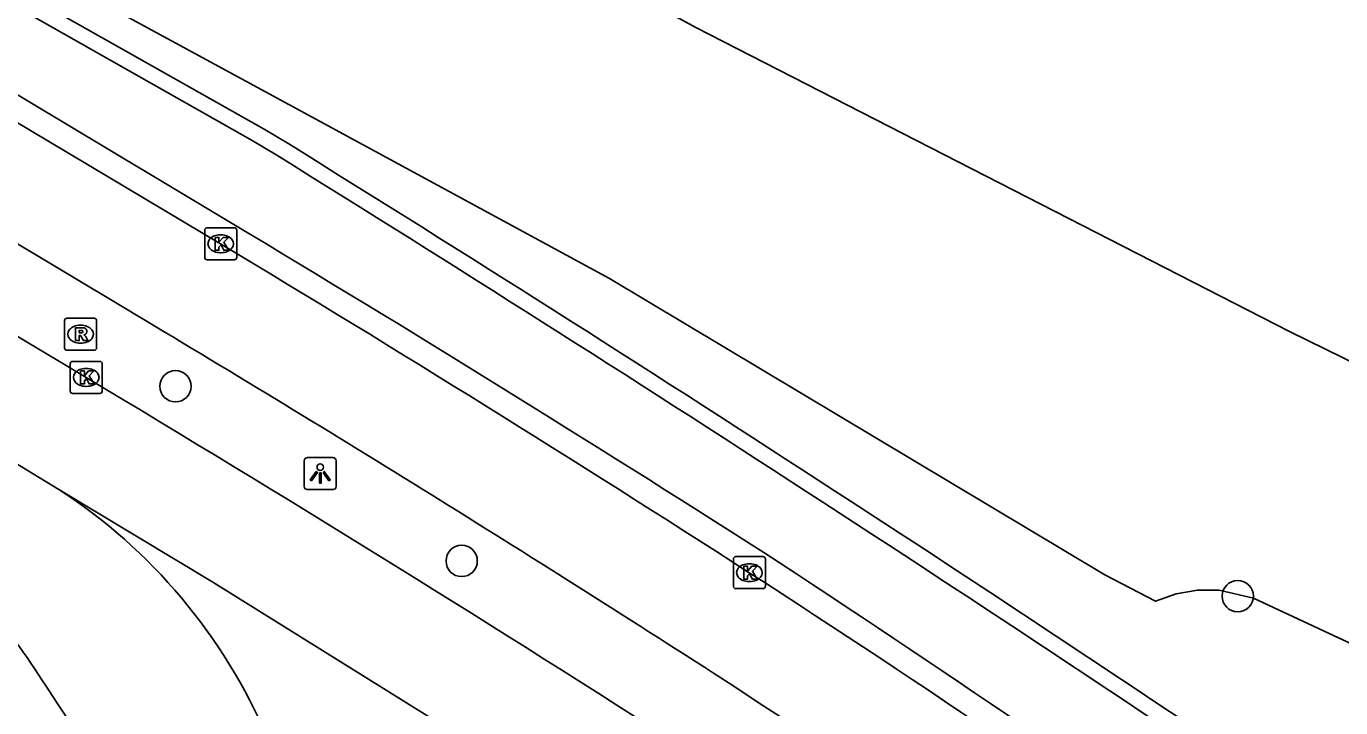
# Model space of a CAD drawing. Extents: x 159718 to 160783, y 383290 to 384030.
# Drawn here: x 160583.26 to 160624.35, y 383728.1 to 383749.39 of the extents above; entities that cross this region are included whole.
import ezdxf

# ---------------------------------------------------------------- set-up
doc = ezdxf.new("R2010")
doc.units = 0
for name, color, linetype in [('IMGEO_Boom', 7, 'Continuous'), ('IMGEO_Fietspad_gesloten', 7, 'Continuous'), ('IMGEO_Geluidsscherm', 7, 'Continuous'), ('IMGEO_Grasland_overig', 7, 'Continuous'), ('IMGEO_Hek', 7, 'Continuous'), ('IMGEO_Kolk', 7, 'Continuous'), ('IMGEO_Lichtpunt', 7, 'Continuous'), ('IMGEO_OVBaan_gesloten', 7, 'Continuous'), ('IMGEO_Perron', 7, 'Continuous'), ('IMGEO_Rijbaan_lokaal_gesloten', 7, 'Continuous'), ('IMGEO_Rioolput', 7, 'Continuous')]:
    doc.layers.add(name, color=color, linetype=linetype)

msp = doc.modelspace()

# ---------------------------------------------------------------- linework, layer by layer
at = {"layer": 'IMGEO_Boom'}
for centre in [(160587.923, 383738.145), (160596.868, 383732.688), (160621.126, 383731.589)]:
    msp.add_circle(centre, 0.489, dxfattribs=at)
at = {"layer": 'IMGEO_Fietspad_gesloten'}
for points in [[(160563.388, 383761.893), (160566.989, 383759.482), (160567.786, 383759.006), (160571.39, 383756.846), (160577.994, 383752.867), (160582.939, 383750), (160590.322, 383745.828), (160591.09, 383745.362)], [(160566.816, 383756.979), (160570.406, 383754.794), (160574.703, 383752.207), (160578.389, 383750), (160589.694, 383743.232)]]:
    msp.add_lwpolyline(points, dxfattribs=at)
for centre, radius, start, end in [((160080.903, 382922.917), 967.836, 55.866789, 58.187443), ((160243.032, 383164.343), 674.75, 57.425611, 59.085106), ((160324.014, 383301.099), 515.934, 54.66573, 56.82751)]:
    msp.add_arc(centre, radius, start, end, dxfattribs=at)
at = {"layer": 'IMGEO_Geluidsscherm'}
msp.add_lwpolyline([(160575.17, 383765.531), (160577.624, 383764.083), (160585.71, 383759.462), (160593.187, 383755.263), (160599.027, 383752.074), (160601.292, 383750.932), (160604.19, 383749.356), (160622.742, 383739.857), (160632.215, 383735.211), (160632.328, 383735.458), (160635.966, 383733.794), (160635.837, 383733.513), (160639.447, 383731.781), (160643.257, 383730.035), (160649.364, 383727.268), (160659.591, 383722.779), (160669.948, 383718.427), (160678.174, 383715.121), (160684.398, 383712.676), (160690.653, 383710.277)], dxfattribs=at)
at = {"layer": 'IMGEO_Grasland_overig'}
msp.add_lwpolyline([(160628.964, 383728.103), (160621.615, 383731.524), (160620.543, 383731.779), (160619.864, 383731.78), (160619.197, 383731.662), (160618.56, 383731.428), (160616.971, 383732.249), (160601.487, 383741.51), (160585.842, 383750), (160576.307, 383755.489), (160574.73, 383756.397), (160572.132, 383757.893), (160572.616, 383758.86)], dxfattribs=at)
at = {"layer": 'IMGEO_Hek'}
for points in [[(160583.31, 383750.355), (160590.693, 383746.183)], [(160590.693, 383746.183), (160591.461, 383745.717)]]:
    msp.add_lwpolyline(points, dxfattribs=at)
msp.add_arc((160081.274, 382923.272), 967.836, 55.866789, 58.187443, dxfattribs=at)
at = {"layer": 'IMGEO_Kolk'}
for p, q in [((160588.837, 383742.172), (160588.837, 383743.024)), ((160588.912, 383743.098), (160589.764, 383743.098)), ((160589.325, 383742.878), (160589.35, 383742.878)), ((160589.838, 383743.024), (160589.838, 383742.172)), ((160589.348, 383742.318), (160589.323, 383742.318)), ((160589.764, 383742.098), (160588.912, 383742.098)), ((160584.631, 383737.997), (160584.631, 383738.849)), ((160584.706, 383738.923), (160585.558, 383738.923)), ((160585.119, 383738.703), (160585.144, 383738.703)), ((160585.632, 383738.849), (160585.632, 383737.997)), ((160585.558, 383737.923), (160584.706, 383737.923)), ((160585.142, 383738.143), (160585.117, 383738.143)), ((160605.362, 383731.896), (160605.362, 383732.748)), ((160605.437, 383732.822), (160606.289, 383732.822)), ((160605.85, 383732.602), (160605.875, 383732.602)), ((160606.363, 383732.748), (160606.363, 383731.896)), ((160606.289, 383731.822), (160605.437, 383731.822)), ((160605.873, 383732.042), (160605.848, 383732.042))]:
    msp.add_line(p, q, dxfattribs=at)
for points in [[(160588.837, 383742.172), (160588.837, 383743.024)], [(160588.912, 383743.098), (160589.764, 383743.098)], [(160589.158, 383742.798), (160589.281, 383742.798), (160589.281, 383742.647), (160589.411, 383742.798), (160589.575, 383742.798), (160589.429, 383742.647), (160589.582, 383742.398), (160589.43, 383742.398), (160589.345, 383742.562), (160589.281, 383742.495), (160589.281, 383742.398), (160589.158, 383742.398), (160589.158, 383742.798)], [(160589.838, 383743.024), (160589.838, 383742.172)], [(160589.764, 383742.098), (160588.912, 383742.098)], [(160584.631, 383737.997), (160584.631, 383738.849)], [(160584.706, 383738.923), (160585.558, 383738.923)], [(160584.952, 383738.623), (160585.075, 383738.623), (160585.075, 383738.472), (160585.205, 383738.623), (160585.369, 383738.623), (160585.223, 383738.472), (160585.376, 383738.223), (160585.224, 383738.223), (160585.139, 383738.387), (160585.075, 383738.32), (160585.075, 383738.223), (160584.952, 383738.223), (160584.952, 383738.623)], [(160585.632, 383738.849), (160585.632, 383737.997)], [(160585.558, 383737.923), (160584.706, 383737.923)], [(160605.362, 383731.896), (160605.362, 383732.748)], [(160605.437, 383732.822), (160606.289, 383732.822)], [(160605.683, 383732.522), (160605.806, 383732.522), (160605.806, 383732.371), (160605.936, 383732.522), (160606.1, 383732.522), (160605.954, 383732.371), (160606.107, 383732.122), (160605.955, 383732.122), (160605.87, 383732.286), (160605.806, 383732.219), (160605.806, 383732.122), (160605.683, 383732.122), (160605.683, 383732.522)], [(160606.363, 383732.748), (160606.363, 383731.896)], [(160606.289, 383731.822), (160605.437, 383731.822)]]:
    msp.add_lwpolyline(points, dxfattribs=at)
for centre, start, end in [((160588.914, 383743.022), 91.552, 178.448), ((160588.914, 383743.022), 91.552, 178.448), ((160589.762, 383743.022), 1.552, 88.448), ((160589.762, 383743.022), 1.552, 88.448), ((160588.914, 383742.174), 181.552, 268.448), ((160588.914, 383742.174), 181.552, 268.448), ((160589.762, 383742.174), 271.552, 358.448), ((160589.762, 383742.174), 271.552, 358.448), ((160584.708, 383738.847), 91.552, 178.448), ((160584.708, 383738.847), 91.552, 178.448), ((160585.556, 383738.847), 1.552, 88.448), ((160585.556, 383738.847), 1.552, 88.448), ((160584.708, 383737.999), 181.552, 268.448), ((160584.708, 383737.999), 181.552, 268.448), ((160585.556, 383737.999), 271.552, 358.448), ((160585.556, 383737.999), 271.552, 358.448), ((160605.439, 383732.746), 91.552, 178.448), ((160605.439, 383732.746), 91.552, 178.448), ((160606.287, 383732.746), 1.552, 88.448), ((160606.287, 383732.746), 1.552, 88.448), ((160605.439, 383731.898), 181.552, 268.448), ((160605.439, 383731.898), 181.552, 268.448), ((160606.287, 383731.898), 271.552, 358.448), ((160606.287, 383731.898), 271.552, 358.448)]:
    msp.add_arc(centre, 0.0765, start, end, dxfattribs=at)
for centre, major_axis, ratio, start_param, end_param in [((160589.324, 383742.598), (-0.387, 0.002), 0.722429, 4.712389, 7.853982), ((160589.349, 383742.598), (-0.39, 0.002), 0.717154, 1.570796, 4.712389), ((160585.118, 383738.423), (-0.387, 0.002), 0.722429, 4.712389, 7.853982), ((160585.143, 383738.423), (-0.39, 0.002), 0.717154, 1.570796, 4.712389), ((160605.849, 383732.322), (-0.387, 0.002), 0.722429, 4.712389, 7.853982), ((160605.874, 383732.322), (-0.39, 0.002), 0.717154, 1.570796, 4.712389)]:
    msp.add_ellipse(centre, major_axis=major_axis, ratio=ratio, start_param=start_param, end_param=end_param, dxfattribs=at)
at = {"layer": 'IMGEO_Lichtpunt'}
for p, q in [((160591.948, 383735.82), (160591.948, 383735.013)), ((160591.948, 383735.82), (160591.948, 383735.013)), ((160592.85, 383735.915), (160592.042, 383735.915)), ((160592.85, 383735.915), (160592.042, 383735.915)), ((160592.944, 383735.013), (160592.944, 383735.82)), ((160592.944, 383735.013), (160592.944, 383735.82)), ((160592.042, 383734.919), (160592.85, 383734.919)), ((160592.042, 383734.919), (160592.85, 383734.919))]:
    msp.add_line(p, q, dxfattribs=at)
for points in [[(160592.322, 383735.484), (160592.361, 383735.456), (160592.173, 383735.194), (160592.135, 383735.221), (160592.322, 383735.484)], [(160592.424, 383735.436), (160592.471, 383735.436), (160592.471, 383735.114), (160592.424, 383735.114), (160592.424, 383735.436)], [(160592.534, 383735.456), (160592.572, 383735.483), (160592.759, 383735.221), (160592.72, 383735.193), (160592.534, 383735.456)]]:
    msp.add_lwpolyline(points, dxfattribs=at)
msp.add_circle((160592.447, 383735.618), 0.0994, dxfattribs=at)
for centre, start, end in [((160592.042, 383735.82), 90, 180), ((160592.042, 383735.82), 90, 180), ((160592.85, 383735.82), 0, 90), ((160592.85, 383735.82), 0, 90), ((160592.042, 383735.013), 180, 270), ((160592.042, 383735.013), 180, 270), ((160592.85, 383735.013), 270, 0), ((160592.85, 383735.013), 270, 360)]:
    msp.add_arc(centre, 0.0946, start, end, dxfattribs=at)
at = {"layer": 'IMGEO_OVBaan_gesloten'}
msp.add_lwpolyline([(160677.753, 383668.612), (160673.773, 383671.568), (160664.058, 383678.836), (160638.399, 383697.958), (160628.787, 383705.12), (160622.333, 383709.887), (160615.837, 383714.53), (160609.208, 383719.098), (160602.599, 383723.507), (160595.862, 383727.81), (160589.089, 383732.022), (160584.281, 383734.923)], dxfattribs=at)
msp.add_arc((160574.764, 383720.32), 17.43, 23.1772, 56.9083, dxfattribs=at)
at = {"layer": 'IMGEO_Perron'}
msp.add_lwpolyline([(160514.898, 383805.122), (160515.123, 383804.954), (160520.887, 383801.075), (160542.358, 383786.206), (160559.415, 383775.23), (160571.204, 383767.897), (160588.907, 383757.731), (160604.19, 383749.356), (160622.742, 383739.857), (160627.187, 383737.677), (160632.215, 383735.211)], dxfattribs=at)
at = {"layer": 'IMGEO_Rijbaan_lokaal_gesloten'}
for points in [[(160584.281, 383734.923), (160582.238, 383736.156), (160567.697, 383744.816), (160562.187, 383748.155), (160548.028, 383757.012), (160542.996, 383760.237)], [(160589.333, 383742.597), (160576.894, 383750), (160572.578, 383752.569), (160570.074, 383754.103), (160566.49, 383756.298), (160563.851, 383757.914), (160560.562, 383759.968)], [(160560.438, 383756.186), (160559.662, 383753.795), (160564.003, 383751.099), (160565.808, 383750), (160567.588, 383748.923), (160568.382, 383748.443), (160585.127, 383738.422)], [(160560.438, 383756.186), (160561.383, 383755.658), (160565.091, 383753.374), (160568.669, 383751.175), (160569.681, 383750.553), (160570.605, 383750), (160586.41, 383740.541)]]:
    msp.add_lwpolyline(points, dxfattribs=at)
for centre, radius, start, end in [((160266.408, 383204.838), 627.268, 57.237511, 59.015125), ((160263.79, 383199.491), 629.936, 57.231637, 59.193029), ((160225.422, 383136.862), 700.901, 57.363485, 59.122514), ((160565.655, 383717.344), 21.51, 31.6313, 49.3423), ((160369.11, 383365.571), 436.527, 54.59887, 57.15648), ((160339.774, 383321.955), 485.84, 54.75242, 56.94964), ((160614.627, 383748.799), 36.699, 213.3478, 235.9421)]:
    msp.add_arc(centre, radius, start, end, dxfattribs=at)
at = {"layer": 'IMGEO_Rioolput'}
for p, q in [((160584.53, 383740.273), (160585.382, 383740.273)), ((160584.455, 383739.347), (160584.455, 383740.199)), ((160584.943, 383740.053), (160584.968, 383740.053)), ((160585.456, 383740.199), (160585.456, 383739.347)), ((160584.966, 383739.493), (160584.941, 383739.493)), ((160585.382, 383739.273), (160584.53, 383739.273))]:
    msp.add_line(p, q, dxfattribs=at)
for points in [[(160584.53, 383740.273), (160585.382, 383740.273)], [(160584.455, 383739.347), (160584.455, 383740.199)], [(160585.044, 383739.971), (160584.792, 383739.973), (160584.792, 383739.573)], [(160584.97, 383739.892), (160584.916, 383739.892), (160584.916, 383739.811)], [(160585.456, 383740.199), (160585.456, 383739.347)], [(160584.792, 383739.573), (160584.916, 383739.573), (160584.916, 383739.735), (160584.927, 383739.735)], [(160584.916, 383739.811), (160584.968, 383739.811)], [(160584.974, 383739.706), (160585.045, 383739.573), (160585.185, 383739.573), (160585.12, 383739.699)], [(160585.382, 383739.273), (160584.53, 383739.273)]]:
    msp.add_lwpolyline(points, dxfattribs=at)
for centre, radius, start, end in [((160584.532, 383740.197), 0.0765, 91.552, 178.448), ((160584.532, 383740.197), 0.0765, 91.552, 178.448), ((160585.38, 383740.197), 0.0765, 1.552, 88.448), ((160585.38, 383740.197), 0.0765, 1.552, 88.448), ((160584.976, 383739.796), 0.0964, 77.0061, 93.1865), ((160584.99, 383739.853), 0.0378, 276.6634, 79.6772), ((160585.043, 383739.861), 0.109, 350.3612, 89.416), ((160584.926, 383739.682), 0.0533, 26.0293, 88.6989), ((160584.952, 383740), 0.19, 274.7715, 282.9687), ((160585.041, 383739.861), 0.112, 277.5842, 350.9817), ((160585.025, 383739.646), 0.108, 29.5134, 73.7905), ((160584.532, 383739.349), 0.0765, 181.552, 268.448), ((160584.532, 383739.349), 0.0765, 181.552, 268.448), ((160585.38, 383739.349), 0.0765, 271.552, 358.448), ((160585.38, 383739.349), 0.0765, 271.552, 358.448)]:
    msp.add_arc(centre, radius, start, end, dxfattribs=at)
for centre, major_axis, ratio, start_param, end_param in [((160584.942, 383739.773), (-0.387, 0.002), 0.722429, 4.712389, 7.853982), ((160584.967, 383739.773), (-0.39, 0.002), 0.717154, 1.570796, 4.712389)]:
    msp.add_ellipse(centre, major_axis=major_axis, ratio=ratio, start_param=start_param, end_param=end_param, dxfattribs=at)

doc.saveas('drawing.dxf')
